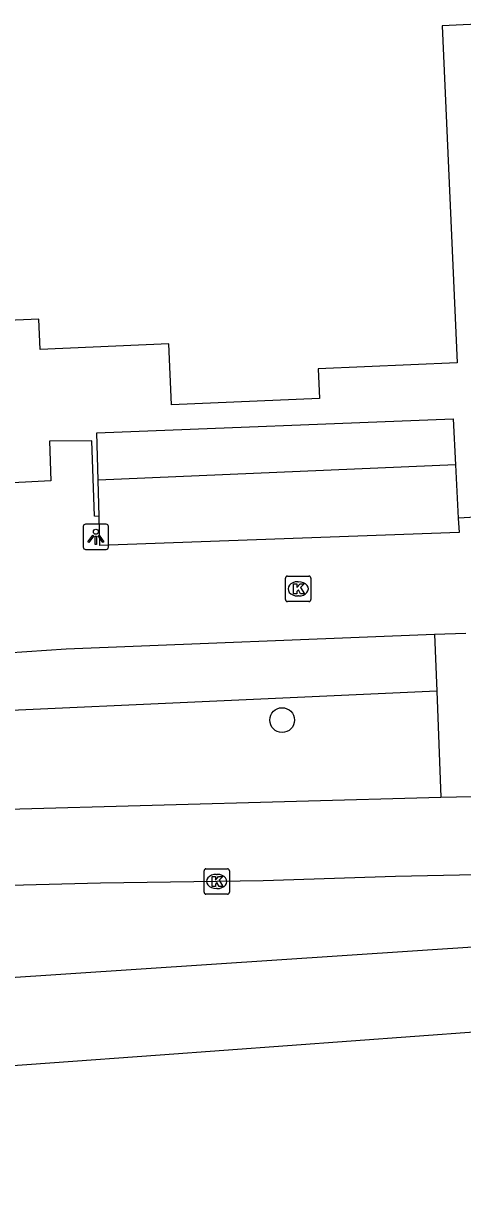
# Model space of a CAD drawing. Extents: x 161243 to 161752, y 384138 to 384885.
# Drawn here: x 161335.74 to 161353.06, y 384140.88 to 384187.42 of the extents above; entities that cross this region are included whole.
import ezdxf

# ---------------------------------------------------------------- set-up
doc = ezdxf.new("R2010")
doc.units = 0
for name, color, linetype in [('IMGEO_Boom', 7, 'Continuous'), ('IMGEO_Groenvoorziening', 7, 'Continuous'), ('IMGEO_Kolk', 7, 'Continuous'), ('IMGEO_Lichtpunt', 7, 'Continuous'), ('IMGEO_Pand', 7, 'Continuous'), ('IMGEO_Parkeervlak_open', 7, 'Continuous'), ('IMGEO_Rijbaan_lokaal_gesloten', 7, 'Continuous'), ('IMGEO_Rijbaan_lokaal_open', 7, 'Continuous'), ('IMGEO_Voetpad_op_trap', 7, 'Continuous'), ('IMGEO_Voetpad_open', 7, 'Continuous')]:
    doc.layers.add(name, color=color, linetype=linetype)

msp = doc.modelspace()

# ---------------------------------------------------------------- linework, layer by layer
at = {"layer": 'IMGEO_Boom'}
msp.add_circle((161345.945, 384159.946), 0.489, dxfattribs=at)
at = {"layer": 'IMGEO_Groenvoorziening'}
for points in [[(161338.683, 384169.413), (161338.631, 384171.283), (161352.701, 384171.828), (161352.789, 384170.013)], [(161352.045, 384161.086), (161325.389, 384159.875)]]:
    msp.add_lwpolyline(points, dxfattribs=at)
at = {"layer": 'IMGEO_Kolk'}
for p, q in [((161346.077, 384164.697), (161346.077, 384165.549)), ((161346.152, 384165.623), (161347.004, 384165.623)), ((161346.565, 384165.403), (161346.59, 384165.403)), ((161347.078, 384165.549), (161347.078, 384164.697)), ((161346.588, 384164.843), (161346.563, 384164.843)), ((161347.004, 384164.623), (161346.152, 384164.623)), ((161342.864, 384153.154), (161342.864, 384154.006)), ((161342.939, 384154.08), (161343.791, 384154.08)), ((161343.352, 384153.86), (161343.377, 384153.86)), ((161343.865, 384154.006), (161343.865, 384153.154)), ((161343.375, 384153.3), (161343.35, 384153.3)), ((161343.791, 384153.08), (161342.939, 384153.08))]:
    msp.add_line(p, q, dxfattribs=at)
for points in [[(161346.077, 384164.697), (161346.077, 384165.549)], [(161346.152, 384165.623), (161347.004, 384165.623)], [(161346.398, 384165.323), (161346.521, 384165.323), (161346.521, 384165.172), (161346.651, 384165.323), (161346.815, 384165.323), (161346.669, 384165.172), (161346.822, 384164.923), (161346.67, 384164.923), (161346.585, 384165.087), (161346.521, 384165.02), (161346.521, 384164.923), (161346.398, 384164.923), (161346.398, 384165.323)], [(161347.078, 384165.549), (161347.078, 384164.697)], [(161347.004, 384164.623), (161346.152, 384164.623)], [(161342.864, 384153.154), (161342.864, 384154.006)], [(161342.939, 384154.08), (161343.791, 384154.08)], [(161343.185, 384153.78), (161343.308, 384153.78), (161343.308, 384153.629), (161343.438, 384153.78), (161343.602, 384153.78), (161343.456, 384153.629), (161343.609, 384153.38), (161343.457, 384153.38), (161343.372, 384153.544), (161343.308, 384153.477), (161343.308, 384153.38), (161343.185, 384153.38), (161343.185, 384153.78)], [(161343.865, 384154.006), (161343.865, 384153.154)], [(161343.791, 384153.08), (161342.939, 384153.08)]]:
    msp.add_lwpolyline(points, dxfattribs=at)
for centre, start, end in [((161346.154, 384165.547), 91.552, 178.448), ((161346.154, 384165.547), 91.552, 178.448), ((161347.002, 384165.547), 1.552, 88.448), ((161347.002, 384165.547), 1.552, 88.448), ((161346.154, 384164.699), 181.552, 268.448), ((161346.154, 384164.699), 181.552, 268.448), ((161347.002, 384164.699), 271.552, 358.448), ((161347.002, 384164.699), 271.552, 358.448), ((161342.941, 384154.004), 91.552, 178.448), ((161342.941, 384154.004), 91.552, 178.448), ((161343.789, 384154.004), 1.552, 88.448), ((161343.789, 384154.004), 1.552, 88.448), ((161342.941, 384153.156), 181.552, 268.448), ((161342.941, 384153.156), 181.552, 268.448), ((161343.789, 384153.156), 271.552, 358.448), ((161343.789, 384153.156), 271.552, 358.448)]:
    msp.add_arc(centre, 0.0765, start, end, dxfattribs=at)
for centre, major_axis, ratio, start_param, end_param in [((161346.564, 384165.123), (-0.387, 0.002), 0.722429, 4.712389, 7.853982), ((161346.589, 384165.123), (-0.39, 0.002), 0.717154, 1.570796, 4.712389), ((161343.351, 384153.58), (-0.387, 0.002), 0.722429, 4.712389, 7.853982), ((161343.376, 384153.58), (-0.39, 0.002), 0.717154, 1.570796, 4.712389)]:
    msp.add_ellipse(centre, major_axis=major_axis, ratio=ratio, start_param=start_param, end_param=end_param, dxfattribs=at)
at = {"layer": 'IMGEO_Lichtpunt'}
for p, q in [((161338.996, 384167.674), (161338.188, 384167.674)), ((161338.996, 384167.674), (161338.188, 384167.674)), ((161338.094, 384167.579), (161338.094, 384166.772)), ((161338.094, 384167.579), (161338.094, 384166.772)), ((161339.09, 384166.772), (161339.09, 384167.579)), ((161339.09, 384166.772), (161339.09, 384167.579)), ((161338.188, 384166.678), (161338.996, 384166.678)), ((161338.188, 384166.678), (161338.996, 384166.678))]:
    msp.add_line(p, q, dxfattribs=at)
for points in [[(161338.468, 384167.243), (161338.507, 384167.215), (161338.319, 384166.953), (161338.281, 384166.98), (161338.468, 384167.243)], [(161338.57, 384167.195), (161338.617, 384167.195), (161338.617, 384166.873), (161338.57, 384166.873), (161338.57, 384167.195)], [(161338.68, 384167.215), (161338.718, 384167.242), (161338.905, 384166.98), (161338.866, 384166.952), (161338.68, 384167.215)]]:
    msp.add_lwpolyline(points, dxfattribs=at)
msp.add_circle((161338.593, 384167.377), 0.0994, dxfattribs=at)
for centre, start, end in [((161338.188, 384167.579), 90, 180), ((161338.188, 384167.579), 90, 180), ((161338.996, 384167.579), 0, 90), ((161338.996, 384167.579), 0, 90), ((161338.188, 384166.772), 180, 270), ((161338.188, 384166.772), 180, 270), ((161338.996, 384166.772), 270, 0), ((161338.996, 384166.772), 270, 360)]:
    msp.add_arc(centre, 0.0946, start, end, dxfattribs=at)
at = {"layer": 'IMGEO_Pand'}
msp.add_lwpolyline([(161354.21, 384187.419), (161352.267, 384187.333), (161352.85, 384174.043), (161347.371, 384173.803), (161347.422, 384172.637), (161341.583, 384172.381), (161341.478, 384174.793), (161336.389, 384174.569), (161336.336, 384175.763), (161331.14, 384175.535), (161331.295, 384172.004), (161320.023, 384171.509), (161319.92, 384173.854), (161314.498, 384173.616), (161314.445, 384174.825), (161309.65, 384174.615), (161309.805, 384171.068), (161303.785, 384170.804)], dxfattribs=at)
at = {"layer": 'IMGEO_Parkeervlak_open'}
for points in [[(161352.789, 384170.013), (161338.683, 384169.413)], [(161352.789, 384170.013), (161352.892, 384167.905)], [(161338.722, 384167.982), (161338.683, 384169.413)]]:
    msp.add_lwpolyline(points, dxfattribs=at)
at = {"layer": 'IMGEO_Rijbaan_lokaal_gesloten'}
for points in [[(161371.088, 384154.255), (161366.206, 384154.17), (161362.935, 384154.07), (161357.372, 384153.915), (161350.419, 384153.771), (161345.195, 384153.611), (161343.385, 384153.579), (161338.774, 384153.519), (161335.217, 384153.424)], [(161334.833, 384149.765), (161370.321, 384152.118), (161401.777, 384153.037)], [(161403.252, 384150.18), (161392.155, 384149.886), (161376.721, 384149.233), (161369.626, 384148.76), (161361.232, 384148.2), (161341.125, 384146.731), (161314.989, 384144.831), (161288.79, 384142.926), (161262, 384140.882)]]:
    msp.add_lwpolyline(points, dxfattribs=at)
at = {"layer": 'IMGEO_Rijbaan_lokaal_open'}
for points in [[(161338.722, 384167.982), (161338.543, 384167.984), (161338.427, 384170.967), (161336.765, 384170.952), (161336.811, 384169.377), (161334.54, 384169.266), (161334.6, 384167.762)], [(161357.106, 384170.961), (161357.218, 384168.714), (161354.952, 384168.594), (161354.984, 384168.033), (161352.892, 384167.905)], [(161352.892, 384167.905), (161352.926, 384167.35), (161338.753, 384166.834), (161338.722, 384167.982)], [(161327.854, 384162.612), (161327.856, 384163.556), (161329.226, 384163.603), (161329.34, 384162.352), (161332.935, 384162.507), (161332.87, 384163.751), (161334.297, 384163.777), (161334.305, 384162.547), (161337.426, 384162.754), (161351.957, 384163.332)], [(161351.957, 384163.332), (161353.196, 384163.381)]]:
    msp.add_lwpolyline(points, dxfattribs=at)
at = {"layer": 'IMGEO_Voetpad_op_trap'}
for points in [[(161351.957, 384163.332), (161352.045, 384161.086)], [(161352.045, 384161.086), (161352.209, 384156.901)]]:
    msp.add_lwpolyline(points, dxfattribs=at)
at = {"layer": 'IMGEO_Voetpad_open'}
for points in [[(161302.754, 384155.653), (161335.122, 384156.432), (161352.209, 384156.901)], [(161352.209, 384156.901), (161353.449, 384156.935)]]:
    msp.add_lwpolyline(points, dxfattribs=at)

doc.saveas('drawing.dxf')
